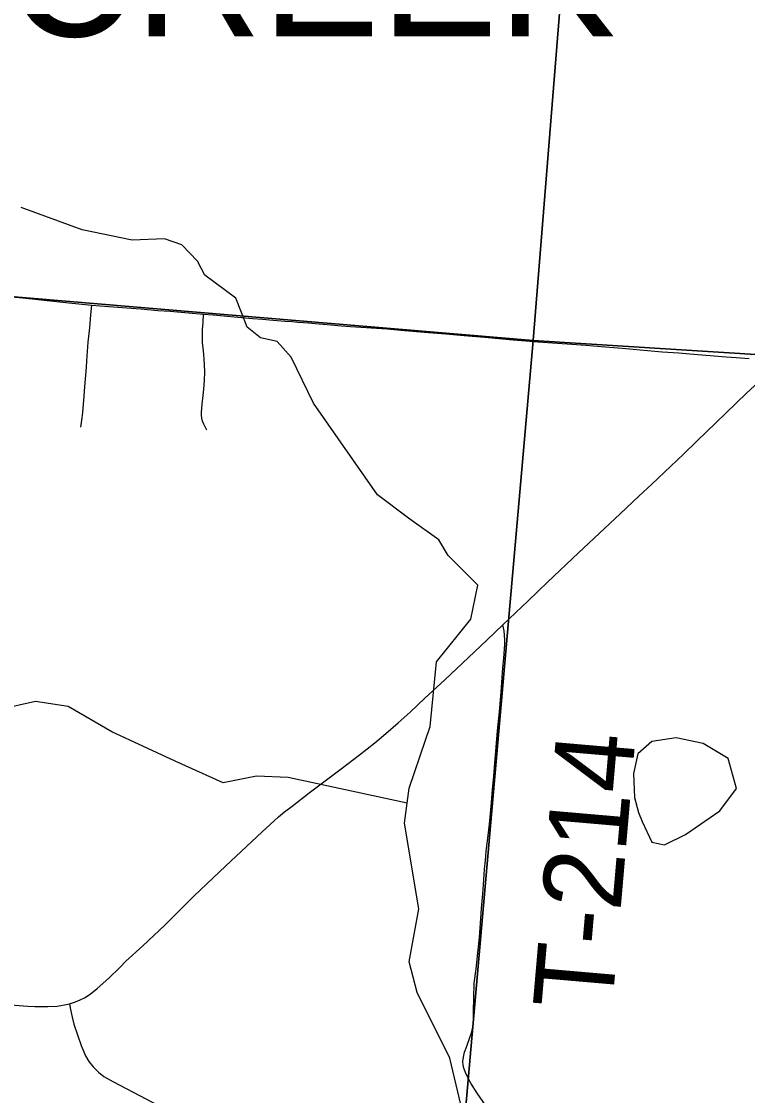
# Model space of a CAD drawing. Extents: x 0 to 34, y 0 to 22.
# Drawn here: x 6.336 to 6.856, y 14.804 to 15.574 of the extents above; entities that cross this region are included whole.
import ezdxf

# ---------------------------------------------------------------- set-up
doc = ezdxf.new("R2010")
doc.units = 0
for name, color, linetype in [('GM_X_City_Street', 7, 'Continuous'), ('GM_X_Corporation', 7, 'Continuous'), ('GM_X_Corporation_Text', 7, 'Continuous'), ('GM_X_County_Road', 7, 'Continuous'), ('GM_X_Minor_Lake', 7, 'Continuous'), ('GM_X_Minor_River', 7, 'Continuous'), ('GM_X_Township_Road', 7, 'Continuous'), ('GM_X_Township_Road_Text', 7, 'Continuous')]:
    doc.layers.add(name, color=color, linetype=linetype)

msp = doc.modelspace()

# ---------------------------------------------------------------- linework, layer by layer
at = {"layer": 'GM_X_City_Street'}
for points in [[(6.37869, 15.28321), (6.37967, 15.28975), (6.38, 15.29367), (6.38098, 15.30532), (6.38157, 15.31213), (6.38266, 15.32585), (6.38289, 15.3305), (6.38392, 15.34404), (6.38499, 15.35423), (6.38586, 15.36349), (6.38653, 15.37054)], [(6.46891, 15.28103), (6.46673, 15.28521), (6.4658, 15.2874), (6.4652, 15.28965), (6.465, 15.29158), (6.46507, 15.2935), (6.46547, 15.29947), (6.46662, 15.30798), (6.46706, 15.31326), (6.46726, 15.31685), (6.46745, 15.32242), (6.46726, 15.32805), (6.46693, 15.33164), (6.46668, 15.33526), (6.46619, 15.33966), (6.46586, 15.34384), (6.46573, 15.34915), (6.4658, 15.35306), (6.46617, 15.35813), (6.46661, 15.3641)]]:
    msp.add_lwpolyline(points, dxfattribs=at)
at = {"layer": 'GM_X_Corporation'}
for points in [[(5.72435, 16.21065), (6.63404, 16.12897), (6.76485, 16.11648), (6.70262, 15.34504), (5.67259, 15.43183)], [(6.76485, 16.11648), (7.64387, 16.03533), (7.71119, 16.03037), (7.65849, 15.28491), (6.70262, 15.34504)], [(6.70262, 15.34504), (6.61438, 14.34042), (5.59637, 14.4213), (5.67259, 15.43183)], [(7.65849, 15.28491), (7.6759, 15.28385), (6.97145, 14.3168), (6.61438, 14.34042), (6.70262, 15.34504)]]:
    msp.add_lwpolyline(points, close=True, dxfattribs=at)
at = {"layer": 'GM_X_County_Road'}
for points in [[(6.28069, 15.38034), (6.28251, 15.38017), (6.2887, 15.37965), (6.30364, 15.37843), (6.31469, 15.37757), (6.32274, 15.37696), (6.33451, 15.37589), (6.34378, 15.37493), (6.35245, 15.3741), (6.36992, 15.3721), (6.38653, 15.37054)], [(6.38653, 15.37054), (6.39257, 15.36997), (6.39875, 15.36952), (6.41164, 15.36852), (6.42156, 15.36781), (6.4338, 15.36673), (6.44264, 15.36611), (6.45569, 15.36504), (6.46661, 15.3641), (6.47338, 15.36352), (6.48856, 15.36218), (6.50187, 15.36093), (6.50884, 15.36039), (6.51644, 15.35977), (6.5251, 15.35905), (6.52993, 15.35869), (6.53413, 15.35834), (6.53815, 15.35807), (6.54163, 15.3578), (6.54646, 15.35735), (6.55226, 15.35691), (6.55762, 15.35646), (6.5653, 15.35575), (6.57174, 15.3553), (6.58666, 15.35432), (6.59809, 15.35342), (6.60783, 15.35262), (6.62775, 15.35092), (6.63999, 15.34994), (6.6533, 15.34878), (6.66777, 15.34753), (6.68841, 15.34574), (6.70619, 15.34431), (6.73031, 15.34253), (6.7405, 15.34172), (6.75148, 15.34083), (6.7664, 15.33957), (6.7872, 15.33775), (6.79518, 15.33708), (6.80689, 15.33626), (6.81493, 15.33563), (6.84095, 15.33348), (6.84815, 15.33288), (6.85744, 15.33216)], [(6.68093, 15.14152), (6.69903, 15.15882), (6.71301, 15.17205), (6.73505, 15.19299), (6.76488, 15.22104), (6.77844, 15.23379), (6.78756, 15.24217), (6.81035, 15.26387), (6.82009, 15.27339), (6.83362, 15.28617), (6.85548, 15.30736), (6.86693, 15.31786), (6.87192, 15.32247), (6.87368, 15.32415), (6.8805, 15.33051)], [(6.37055, 14.8702), (6.37475, 14.8716), (6.37806, 14.873), (6.3812, 14.87439), (6.38448, 14.87667), (6.3865, 14.87798), (6.39026, 14.88106), (6.39863, 14.88842), (6.40659, 14.89621), (6.41098, 14.90058), (6.4231, 14.91175), (6.43869, 14.92636), (6.44263, 14.93029), (6.45978, 14.94739), (6.48226, 14.96877), (6.50852, 14.99332), (6.51721, 15.00128), (6.52028, 15.004), (6.52461, 15.00754), (6.52993, 15.01177), (6.54222, 15.02123), (6.55176, 15.02837), (6.5652, 15.0385), (6.57829, 15.04844), (6.58912, 15.057), (6.59715, 15.06381), (6.60606, 15.07132), (6.61443, 15.079), (6.62508, 15.08912), (6.63942, 15.10212), (6.65639, 15.11813), (6.66941, 15.13052), (6.68093, 15.14152)], [(6.14826, 14.88405), (6.18568, 14.8812), (6.22373, 14.87823), (6.26707, 14.87456), (6.28254, 14.87341), (6.30793, 14.87144), (6.32832, 14.86946), (6.34067, 14.86856), (6.34561, 14.86833), (6.35487, 14.86812), (6.36159, 14.86854), (6.36695, 14.86952), (6.37055, 14.8702)]]:
    msp.add_lwpolyline(points, dxfattribs=at)
at = {"layer": 'GM_X_Minor_Lake'}
for points in [[(6.78078, 15.00081), (6.7877, 14.98583), (6.79677, 14.98411), (6.81171, 14.99139), (6.83631, 15.00834), (6.84838, 15.02442), (6.84234, 15.04584), (6.82433, 15.05649), (6.80507, 15.06072), (6.78757, 15.05806), (6.77753, 15.04915), (6.77461, 15.03515)], [(6.77462, 15.03519), (6.7752, 15.0179), (6.77801, 15.0072), (6.78078, 15.00081)]]:
    msp.add_lwpolyline(points, dxfattribs=at)
at = {"layer": 'GM_X_Minor_River'}
for points in [[(6.65096, 14.79799), (6.64287, 14.83124), (6.61949, 14.87813), (6.61385, 14.9003), (6.62064, 14.93817), (6.61043, 14.99959), (6.61395, 15.02461), (6.62561, 15.05894), (6.62883, 15.06875), (6.63351, 15.11503), (6.65799, 15.14566), (6.663, 15.16988), (6.64179, 15.19125), (6.63518, 15.20242), (6.61422, 15.21732), (6.59103, 15.23456), (6.54524, 15.30018), (6.52919, 15.33322), (6.51916, 15.34446), (6.50745, 15.34699), (6.49773, 15.35481), (6.49376, 15.36516), (6.48978, 15.37551), (6.46734, 15.39196), (6.46222, 15.40196), (6.45106, 15.4136), (6.43863, 15.41806), (6.41547, 15.41704), (6.37957, 15.42429), (6.33588, 15.44045)], [(6.61244, 15.0139), (6.52722, 15.03221), (6.50448, 15.03308), (6.48049, 15.02829), (6.44627, 15.04386), (6.40077, 15.065), (6.36963, 15.08317), (6.34618, 15.08672), (6.32027, 15.08083), (6.27466, 15.05636), (6.23884, 15.02788), (6.17173, 14.98981), (6.10416, 14.96735), (6.09263, 14.96), (6.06782, 14.9518)]]:
    msp.add_lwpolyline(points, dxfattribs=at)
at = {"layer": 'GM_X_Township_Road'}
for points in [[(6.66901, 14.79676), (6.66265, 14.80621), (6.65812, 14.81332), (6.65469, 14.8198), (6.65303, 14.824), (6.65252, 14.82655), (6.65227, 14.82883), (6.65265, 14.83201), (6.65341, 14.83557), (6.65507, 14.83989), (6.65876, 14.85007), (6.6599, 14.85592), (6.6599, 14.85935), (6.65986, 14.86216), (6.65991, 14.86495), (6.66007, 14.87443), (6.6605, 14.88488), (6.66181, 14.89508), (6.66295, 14.90665), (6.6641, 14.91759), (6.66499, 14.92789), (6.66576, 14.93849), (6.66651, 14.94881), (6.6672, 14.95898), (6.66786, 14.96657), (6.66846, 14.97284), (6.66911, 14.97949), (6.67036, 14.99061), (6.67127, 14.99873), (6.6721, 15.00654), (6.67279, 15.01438), (6.67352, 15.02359), (6.6744, 15.03306), (6.67516, 15.04247), (6.67605, 15.05391), (6.67719, 15.06574), (6.67847, 15.07921), (6.67964, 15.09342), (6.68101, 15.11075), (6.68165, 15.11762), (6.68216, 15.12423), (6.68236, 15.1278), (6.68241, 15.13059), (6.68216, 15.13402), (6.68182, 15.13731), (6.68093, 15.14152)], [(6.37055, 14.8702), (6.37125, 14.86602), (6.37247, 14.8606), (6.37363, 14.85556), (6.3789, 14.84035), (6.38206, 14.833), (6.38441, 14.82877), (6.38737, 14.82495), (6.39126, 14.82112), (6.39513, 14.81818), (6.40146, 14.81447), (6.43011, 14.79955), (6.43173, 14.79877)]]:
    msp.add_lwpolyline(points, dxfattribs=at)

# ---------------------------------------------------------------- texts
at = {"layer": 'GM_X_Corporation_Text'}
msp.add_text('BEAVERCREEK', height=0.094697, rotation=0.00001, dxfattribs=at).set_placement((5.8116, 15.56299))
at = {"layer": 'GM_X_Township_Road_Text'}
msp.add_text('T-214', height=0.056818, rotation=85.05412, dxfattribs=at).set_placement((6.75898, 14.86436))

doc.saveas('drawing.dxf')
